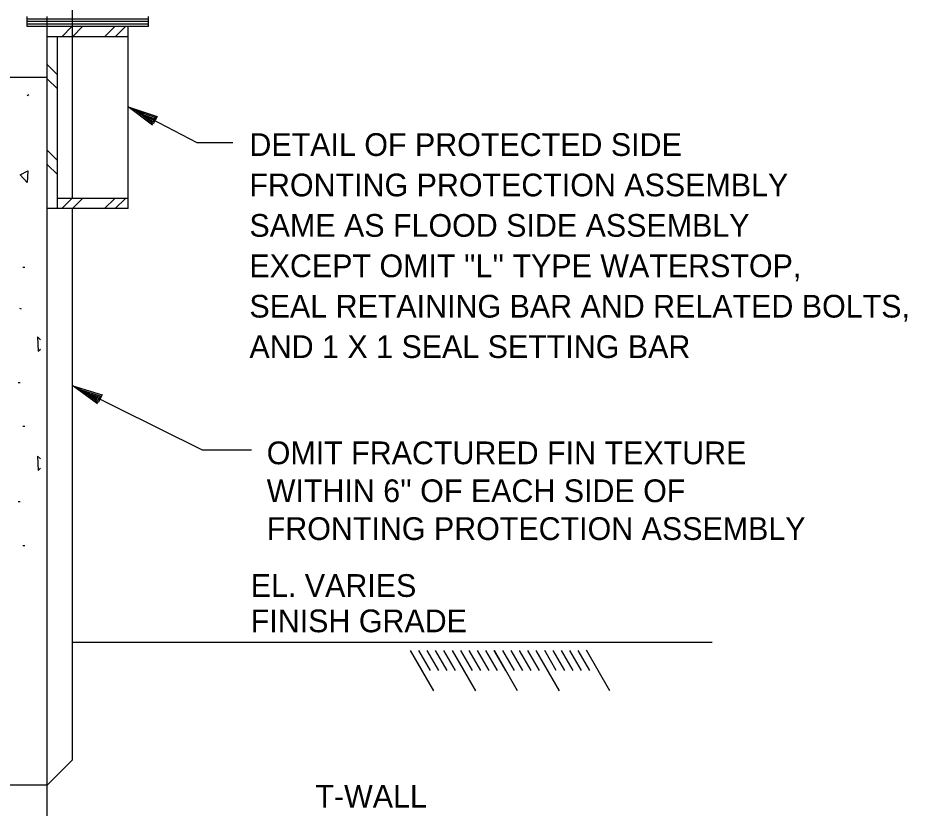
# Model space of a CAD drawing. Extents: x 22388.1 to 22405.7, y 22369.6 to 22390.4.
# Drawn here: x 22394.973 to 22396.807, y 22386.34 to 22387.97 of the extents above; entities that cross this region are included whole.
import ezdxf

# ---------------------------------------------------------------- set-up
doc = ezdxf.new("R2010")
doc.units = 0
for name, color, linetype in [('Level 1', 7, 'Continuous'), ('Level 2', 7, 'Continuous'), ('Level 3', 7, 'Continuous'), ('Level 4', 7, 'Continuous'), ('Level 44', 7, 'Continuous'), ('Level 7', 7, 'Continuous')]:
    doc.layers.add(name, color=color, linetype=linetype)

msp = doc.modelspace()

# ---------------------------------------------------------------- linework, layer by layer
at = {"layer": 'Level 1'}
for p, q in [((22395.2418, 22387.9674), (22394.9918, 22387.9674)), ((22395.2418, 22387.9622), (22394.9918, 22387.9622)), ((22395.2418, 22387.957), (22394.9918, 22387.957)), ((22395.0632, 22387.9309), (22395.084, 22387.9518)), ((22395.0853, 22387.9309), (22395.1061, 22387.9518)), ((22395.1516, 22387.9309), (22395.1724, 22387.9518)), ((22395.1737, 22387.9309), (22395.1945, 22387.9518)), ((22395.0543, 22387.8527), (22395.0335, 22387.8735)), ((22395.0543, 22387.8232), (22395.0335, 22387.8441)), ((22395.0543, 22387.6759), (22395.0335, 22387.6968)), ((22395.0543, 22387.6465), (22395.0335, 22387.6673)), ((22395.0632, 22387.5768), (22395.084, 22387.5976)), ((22395.0853, 22387.5768), (22395.1061, 22387.5976)), ((22395.1516, 22387.5768), (22395.1724, 22387.5976)), ((22395.1737, 22387.5768), (22395.1945, 22387.5976)), ((22395.8303, 22386.5822), (22395.7822, 22386.6655)), ((22395.8062, 22386.6238), (22395.7822, 22386.6655)), ((22395.8235, 22386.6238), (22395.7995, 22386.6655)), ((22395.8408, 22386.6238), (22395.8168, 22386.6655)), ((22395.8581, 22386.6238), (22395.834, 22386.6655)), ((22395.8754, 22386.6239), (22395.8514, 22386.6655)), ((22395.9168, 22386.5822), (22395.8687, 22386.6655)), ((22395.8927, 22386.6239), (22395.8687, 22386.6655)), ((22395.91, 22386.6239), (22395.886, 22386.6655)), ((22395.9273, 22386.6239), (22395.9033, 22386.6655)), ((22395.9446, 22386.6239), (22395.9206, 22386.6655)), ((22395.9619, 22386.6239), (22395.9379, 22386.6655)), ((22395.9792, 22386.6239), (22395.9552, 22386.6655)), ((22396.0033, 22386.5823), (22395.9553, 22386.6655)), ((22395.9965, 22386.6239), (22395.9725, 22386.6655)), ((22396.0138, 22386.6239), (22395.9898, 22386.6655)), ((22396.0311, 22386.6239), (22396.0071, 22386.6655)), ((22396.0484, 22386.6239), (22396.0244, 22386.6655)), ((22396.0898, 22386.5823), (22396.0417, 22386.6655)), ((22396.083, 22386.6239), (22396.059, 22386.6655)), ((22396.1003, 22386.6239), (22396.0763, 22386.6655)), ((22396.1177, 22386.6239), (22396.0936, 22386.6655)), ((22396.1349, 22386.6239), (22396.1109, 22386.6655)), ((22396.1523, 22386.6239), (22396.1282, 22386.6655)), ((22396.1936, 22386.5823), (22396.1455, 22386.6656))]:
    msp.add_line(p, q, dxfattribs=at)
at = {"layer": 'Level 2'}
for p, q in [((22394.9918, 22387.9518), (22394.9918, 22387.9726)), ((22395.2418, 22387.9518), (22395.2418, 22387.9726)), ((22395.2418, 22387.9518), (22394.9918, 22387.9518)), ((22395.0335, 22387.5768), (22395.0335, 22387.9518)), ((22395.2001, 22387.5768), (22395.2001, 22387.9518)), ((22395.2001, 22387.9309), (22395.0335, 22387.9309)), ((22395.0543, 22387.5768), (22395.0543, 22387.9309)), ((22395.2001, 22387.7865), (22395.2001, 22387.7865)), ((22395.2155, 22387.7785), (22395.2155, 22387.7785)), ((22395.2001, 22387.5976), (22395.0543, 22387.5976)), ((22395.2001, 22387.5768), (22395.0335, 22387.5768)), ((22395.0858, 22387.211), (22395.0858, 22387.211)), ((22395.1014, 22387.2033), (22395.1014, 22387.2033)), ((22395.0335, 22386.3877), (22394.5335, 22386.3877))]:
    msp.add_line(p, q, dxfattribs=at)
for points in [[(22395.416, 22387.7118), (22395.3423, 22387.7118), (22395.2001, 22387.7865)], [(22395.2505, 22387.7484), (22395.2001, 22387.7865), (22395.2601, 22387.7667), (22395.2519, 22387.7511), (22395.2155, 22387.7785), (22395.2562, 22387.765), (22395.2509, 22387.755), (22395.2302, 22387.7707), (22395.2523, 22387.7633), (22395.2501, 22387.7592), (22395.2456, 22387.7627)], [(22395.4542, 22387.0781), (22395.3532, 22387.0781), (22395.0858, 22387.211)], [(22395.1371, 22387.174), (22395.0858, 22387.211), (22395.1463, 22387.1925), (22395.1384, 22387.1767), (22395.1014, 22387.2033), (22395.1424, 22387.1907), (22395.1373, 22387.1806), (22395.1163, 22387.1959), (22395.1385, 22387.1889), (22395.1364, 22387.1847), (22395.1318, 22387.1881)]]:
    msp.add_lwpolyline(points, dxfattribs=at)
at = {"layer": 'Level 3'}
msp.add_line((22396.4043, 22386.6816), (22395.0855, 22386.6816), dxfattribs=at)
at = {"layer": 'Level 44'}
for p, q in [((22394.9918, 22387.8096), (22394.9955, 22387.8119)), ((22394.9828, 22387.4557), (22394.987, 22387.4557)), ((22394.9762, 22387.3714), (22394.9795, 22387.3701)), ((22394.9731, 22387.2179), (22394.9776, 22387.2179)), ((22394.9828, 22387.1278), (22394.987, 22387.1278)), ((22394.9731, 22386.9723), (22394.9776, 22386.9723)), ((22394.9828, 22386.8821), (22394.987, 22386.8821))]:
    msp.add_line(p, q, dxfattribs=at)
msp.add_lwpolyline([(22394.9918, 22387.63), (22394.9775, 22387.646), (22394.9935, 22387.6545)], close=True, dxfattribs=at)
for points in [[(22395.0196, 22387.306), (22395.0131, 22387.3119), (22395.0148, 22387.2824)], [(22395.0148, 22387.2824), (22395.0196, 22387.2869)], [(22395.0196, 22387.0604), (22395.0131, 22387.0662), (22395.0148, 22387.0367)], [(22395.0148, 22387.0367), (22395.0196, 22387.0412)]]:
    msp.add_lwpolyline(points, dxfattribs=at)
at = {"layer": 'Level 7'}
for p, q in [((22395.0855, 22387.5976), (22395.0855, 22388.9309)), ((22395.0335, 22386.2627), (22395.0335, 22387.9726)), ((22394.5335, 22387.8476), (22395.0335, 22387.8476)), ((22395.0855, 22386.4398), (22395.0855, 22387.5768)), ((22395.0335, 22386.3877), (22395.0855, 22386.4398))]:
    msp.add_line(p, q, dxfattribs=at)

# ---------------------------------------------------------------- texts
at = {"layer": 'Level 2'}
msp.add_text('T-WALL', height=0.04688, dxfattribs=at).set_placement((22395.5862, 22386.3413))
at = {"layer": 'Level 4'}
for s, p in [('DETAIL OF PROTECTED SIDE', (22395.4502, 22387.6851)), ('FRONTING PROTECTION ASSEMBLY', (22395.4502, 22387.6018)), ('SAME AS FLOOD SIDE ASSEMBLY', (22395.4502, 22387.5184)), ("EXCEPT OMIT ''L'' TYPE WATERSTOP,", (22395.4502, 22387.4351)), ('SEAL RETAINING BAR AND RELATED BOLTS,', (22395.4502, 22387.3518)), ('AND 1 X 1 SEAL SETTING BAR', (22395.4502, 22387.2684)), ('OMIT FRACTURED FIN TEXTURE', (22395.4859, 22387.0494)), ("WITHIN 6'' OF EACH SIDE OF", (22395.4859, 22386.9712)), ('FRONTING PROTECTION ASSEMBLY', (22395.4859, 22386.8931))]:
    msp.add_text(s, height=0.046875, dxfattribs=at).set_placement(p)
for s, height, p in [('EL. VARIES', 0.04688, (22395.4529, 22386.7758)), ('FINISH GRADE', 0.046875, (22395.4529, 22386.7029))]:
    msp.add_text(s, height=height, rotation=360, dxfattribs=at).set_placement(p)

doc.saveas('drawing.dxf')
